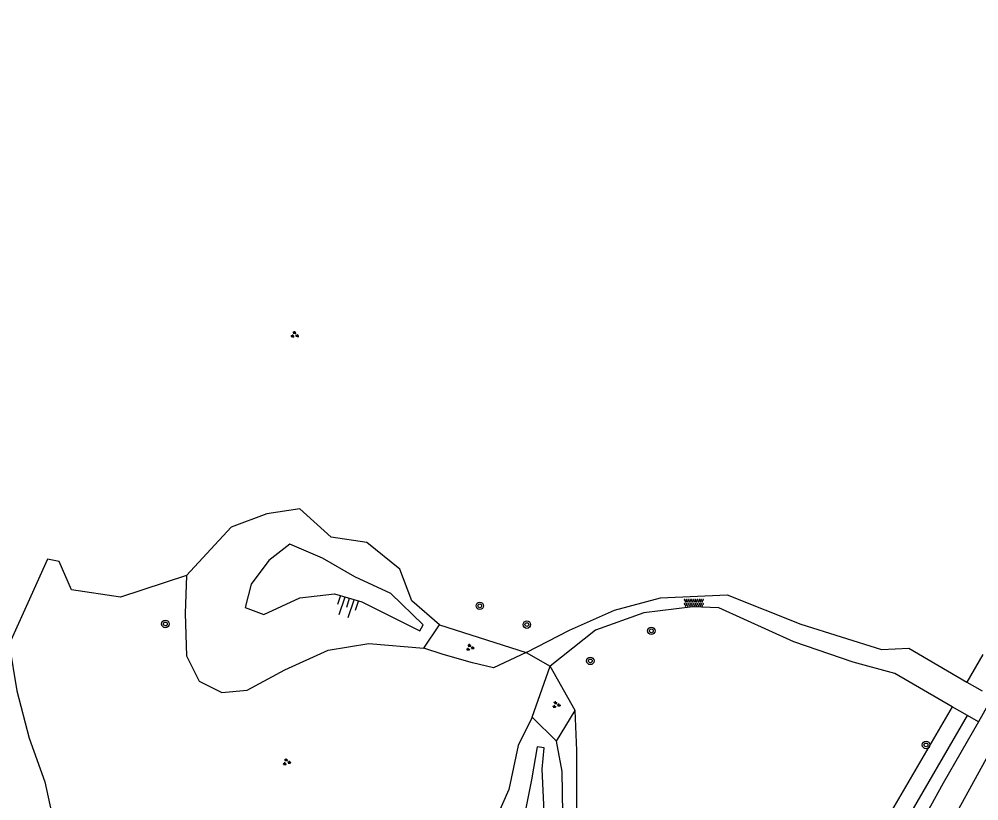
# Model space of a CAD drawing. Extents: x 128999 to 131010, y 395498 to 399007.
# Drawn here: x 129529.8 to 129632.7, y 398125.4 to 398209.2 of the extents above; entities that cross this region are included whole.
import ezdxf

# ---------------------------------------------------------------- set-up
doc = ezdxf.new("R2010")
doc.units = 0
for name, color, linetype in [('gg-knt-BGT kruinlijn', 7, 'Continuous'), ('gg-knt-bovenkant onderkant talud', 7, 'Continuous'), ('gg-knt-onverhard', 7, 'Continuous'), ('gt-grn-groengrens', 7, 'Continuous'), ('gt-symb-boom', 7, 'Continuous'), ('gt-symb-groenvak', 7, 'Continuous'), ('gt-symb-overige verharding', 7, 'Continuous'), ('gt-symb-talud symbool', 7, 'Continuous')]:
    doc.layers.add(name, color=color, linetype=linetype)

# ---------------------------------------------------------------- blocks, each defined once
blk = doc.blocks.new('gt0-BOOM')
at = {"layer": 'gt-symb-boom'}
for radius in [0.4, 0.2]:
    blk.add_circle((0, 0), radius, dxfattribs=at)
blk = doc.blocks.new('gt0-GRVAK')
at = {"layer": 'gt-symb-groenvak'}
for p, q in [((-0.11, 0.19), (-0.23, 0.24)), ((-0.18, 0.15), (0.09, 0.15)), ((-0.09, 0.21), (-0.16, 0.32)), ((-0.05, 0.21), (-0.05, 0.39)), ((0, 0.21), (0.06, 0.32)), ((0.01, 0.19), (0.13, 0.24)), ((0.26, -0.05), (0.2, 0.06)), ((0.31, -0.05), (0.31, 0.13)), ((0.35, -0.05), (0.41, 0.06)), ((-0.24, -0.23), (-0.36, -0.18)), ((-0.32, -0.26), (-0.05, -0.26)), ((-0.23, -0.21), (-0.29, -0.1)), ((-0.18, -0.2), (-0.18, -0.02)), ((-0.14, -0.21), (-0.07, -0.1)), ((-0.12, -0.23), (0, -0.18)), ((0.24, -0.07), (0.12, -0.02)), ((0.17, -0.11), (0.44, -0.11)), ((0.37, -0.07), (0.49, -0.02))]:
    blk.add_line(p, q, dxfattribs=at)
blk = doc.blocks.new('gt0-OVH')
at = {"layer": 'gt-symb-overige verharding'}
for points in [[(-0.97, 0.3), (-0.97, 0.31), (-0.96, 0.32), (-0.97, 0.33), (-0.97, 0.34), (-0.98, 0.35), (-0.99, 0.35), (-1, 0.36), (-1.01, 0.35), (-1.02, 0.35), (-1.03, 0.34), (-1.03, 0.33), (-1.04, 0.32), (-1.03, 0.31), (-1.03, 0.3), (-1.02, 0.29), (-1.01, 0.29), (-1, 0.28), (-0.99, 0.29), (-0.98, 0.29)], [(-0.87, 0.11), (-0.87, 0.12), (-0.86, 0.13), (-0.87, 0.14), (-0.87, 0.15), (-0.88, 0.16), (-0.89, 0.16), (-0.9, 0.16), (-0.91, 0.16), (-0.92, 0.16), (-0.93, 0.15), (-0.93, 0.14), (-0.94, 0.13), (-0.93, 0.12), (-0.93, 0.11), (-0.92, 0.1), (-0.91, 0.09), (-0.9, 0.09), (-0.89, 0.09), (-0.88, 0.1)], [(-0.77, 0.3), (-0.77, 0.31), (-0.76, 0.32), (-0.77, 0.33), (-0.77, 0.34), (-0.78, 0.35), (-0.79, 0.35), (-0.8, 0.36), (-0.81, 0.35), (-0.82, 0.35), (-0.83, 0.34), (-0.83, 0.33), (-0.84, 0.32), (-0.83, 0.31), (-0.83, 0.3), (-0.82, 0.29), (-0.81, 0.29), (-0.8, 0.28), (-0.79, 0.29), (-0.78, 0.29)], [(-0.67, 0.11), (-0.67, 0.12), (-0.66, 0.13), (-0.67, 0.14), (-0.67, 0.15), (-0.68, 0.16), (-0.69, 0.16), (-0.7, 0.16), (-0.71, 0.16), (-0.72, 0.16), (-0.73, 0.15), (-0.73, 0.14), (-0.74, 0.13), (-0.73, 0.12), (-0.73, 0.11), (-0.72, 0.1), (-0.71, 0.09), (-0.7, 0.09), (-0.69, 0.09), (-0.68, 0.1)], [(-0.57, 0.3), (-0.57, 0.31), (-0.56, 0.32), (-0.57, 0.33), (-0.57, 0.34), (-0.58, 0.35), (-0.59, 0.35), (-0.6, 0.36), (-0.61, 0.35), (-0.62, 0.35), (-0.63, 0.34), (-0.63, 0.33), (-0.64, 0.32), (-0.63, 0.31), (-0.63, 0.3), (-0.62, 0.29), (-0.61, 0.29), (-0.6, 0.28), (-0.59, 0.29), (-0.58, 0.29)], [(-0.47, 0.11), (-0.47, 0.12), (-0.46, 0.13), (-0.47, 0.14), (-0.47, 0.15), (-0.48, 0.16), (-0.49, 0.16), (-0.5, 0.16), (-0.51, 0.16), (-0.52, 0.16), (-0.53, 0.15), (-0.53, 0.14), (-0.54, 0.13), (-0.53, 0.12), (-0.53, 0.11), (-0.52, 0.1), (-0.51, 0.09), (-0.5, 0.09), (-0.49, 0.09), (-0.48, 0.1)], [(-0.37, 0.3), (-0.37, 0.31), (-0.36, 0.32), (-0.37, 0.33), (-0.37, 0.34), (-0.38, 0.35), (-0.39, 0.35), (-0.4, 0.36), (-0.41, 0.35), (-0.42, 0.35), (-0.43, 0.34), (-0.43, 0.33), (-0.44, 0.32), (-0.43, 0.31), (-0.43, 0.3), (-0.42, 0.29), (-0.41, 0.29), (-0.4, 0.28), (-0.39, 0.29), (-0.38, 0.29)], [(-0.27, 0.11), (-0.27, 0.12), (-0.26, 0.13), (-0.27, 0.14), (-0.27, 0.15), (-0.28, 0.16), (-0.29, 0.16), (-0.3, 0.16), (-0.31, 0.16), (-0.32, 0.16), (-0.33, 0.15), (-0.33, 0.14), (-0.34, 0.13), (-0.33, 0.12), (-0.33, 0.11), (-0.32, 0.1), (-0.31, 0.09), (-0.3, 0.09), (-0.29, 0.09), (-0.28, 0.1)], [(-0.17, 0.3), (-0.17, 0.31), (-0.16, 0.32), (-0.17, 0.33), (-0.17, 0.34), (-0.18, 0.35), (-0.19, 0.35), (-0.2, 0.36), (-0.21, 0.35), (-0.22, 0.35), (-0.23, 0.34), (-0.23, 0.33), (-0.24, 0.32), (-0.23, 0.31), (-0.23, 0.3), (-0.22, 0.29), (-0.21, 0.29), (-0.2, 0.28), (-0.19, 0.29), (-0.18, 0.29)], [(-0.07, 0.11), (-0.07, 0.12), (-0.06, 0.13), (-0.07, 0.14), (-0.07, 0.15), (-0.08, 0.16), (-0.09, 0.16), (-0.1, 0.16), (-0.11, 0.16), (-0.12, 0.16), (-0.13, 0.15), (-0.13, 0.14), (-0.14, 0.13), (-0.13, 0.12), (-0.13, 0.11), (-0.12, 0.1), (-0.11, 0.09), (-0.1, 0.09), (-0.09, 0.09), (-0.08, 0.1)], [(0.03, 0.3), (0.03, 0.31), (0.04, 0.32), (0.03, 0.33), (0.03, 0.34), (0.02, 0.35), (0.01, 0.35), (0, 0.36), (-0.01, 0.35), (-0.02, 0.35), (-0.03, 0.34), (-0.03, 0.33), (-0.04, 0.32), (-0.03, 0.31), (-0.03, 0.3), (-0.02, 0.29), (-0.01, 0.29), (0, 0.28), (0.01, 0.29), (0.02, 0.29)], [(0.13, 0.11), (0.13, 0.12), (0.14, 0.13), (0.13, 0.14), (0.13, 0.15), (0.12, 0.16), (0.11, 0.16), (0.1, 0.16), (0.09, 0.16), (0.08, 0.16), (0.07, 0.15), (0.07, 0.14), (0.06, 0.13), (0.07, 0.12), (0.07, 0.11), (0.08, 0.1), (0.09, 0.09), (0.1, 0.09), (0.11, 0.09), (0.12, 0.1)], [(0.23, 0.3), (0.23, 0.31), (0.24, 0.32), (0.23, 0.33), (0.23, 0.34), (0.22, 0.35), (0.21, 0.35), (0.2, 0.36), (0.19, 0.35), (0.18, 0.35), (0.17, 0.34), (0.17, 0.33), (0.16, 0.32), (0.17, 0.31), (0.17, 0.3), (0.18, 0.29), (0.19, 0.29), (0.2, 0.28), (0.21, 0.29), (0.22, 0.29)], [(0.33, 0.11), (0.33, 0.12), (0.34, 0.13), (0.33, 0.14), (0.33, 0.15), (0.32, 0.16), (0.31, 0.16), (0.3, 0.16), (0.29, 0.16), (0.28, 0.16), (0.27, 0.15), (0.27, 0.14), (0.26, 0.13), (0.27, 0.12), (0.27, 0.11), (0.28, 0.1), (0.29, 0.09), (0.3, 0.09), (0.31, 0.09), (0.32, 0.1)], [(0.43, 0.3), (0.43, 0.31), (0.44, 0.32), (0.43, 0.33), (0.43, 0.34), (0.42, 0.35), (0.41, 0.35), (0.4, 0.36), (0.39, 0.35), (0.38, 0.35), (0.37, 0.34), (0.37, 0.33), (0.36, 0.32), (0.37, 0.31), (0.37, 0.3), (0.38, 0.29), (0.39, 0.29), (0.4, 0.28), (0.41, 0.29), (0.42, 0.29)], [(0.53, 0.11), (0.53, 0.12), (0.54, 0.13), (0.53, 0.14), (0.53, 0.15), (0.52, 0.16), (0.51, 0.16), (0.5, 0.16), (0.49, 0.16), (0.48, 0.16), (0.47, 0.15), (0.47, 0.14), (0.46, 0.13), (0.47, 0.12), (0.47, 0.11), (0.48, 0.1), (0.49, 0.09), (0.5, 0.09), (0.51, 0.09), (0.52, 0.1)], [(0.63, 0.3), (0.63, 0.31), (0.64, 0.32), (0.63, 0.33), (0.63, 0.34), (0.62, 0.35), (0.61, 0.35), (0.6, 0.36), (0.59, 0.35), (0.58, 0.35), (0.57, 0.34), (0.57, 0.33), (0.56, 0.32), (0.57, 0.31), (0.57, 0.3), (0.58, 0.29), (0.59, 0.29), (0.6, 0.28), (0.61, 0.29), (0.62, 0.29)], [(0.73, 0.11), (0.73, 0.12), (0.74, 0.13), (0.73, 0.14), (0.73, 0.15), (0.72, 0.16), (0.71, 0.16), (0.7, 0.16), (0.69, 0.16), (0.68, 0.16), (0.67, 0.15), (0.67, 0.14), (0.66, 0.13), (0.67, 0.12), (0.67, 0.11), (0.68, 0.1), (0.69, 0.09), (0.7, 0.09), (0.71, 0.09), (0.72, 0.1)], [(0.83, 0.3), (0.83, 0.31), (0.84, 0.32), (0.83, 0.33), (0.83, 0.34), (0.82, 0.35), (0.81, 0.35), (0.8, 0.36), (0.79, 0.35), (0.78, 0.35), (0.77, 0.34), (0.77, 0.33), (0.76, 0.32), (0.77, 0.31), (0.77, 0.3), (0.78, 0.29), (0.79, 0.29), (0.8, 0.28), (0.81, 0.29), (0.82, 0.29)], [(0.93, 0.11), (0.93, 0.12), (0.94, 0.13), (0.93, 0.14), (0.93, 0.15), (0.92, 0.16), (0.91, 0.16), (0.9, 0.16), (0.89, 0.16), (0.88, 0.16), (0.87, 0.15), (0.87, 0.14), (0.86, 0.13), (0.87, 0.12), (0.87, 0.11), (0.88, 0.1), (0.89, 0.09), (0.9, 0.09), (0.91, 0.09), (0.92, 0.1)], [(1.03, 0.3), (1.03, 0.31), (1.04, 0.32), (1.03, 0.33), (1.03, 0.34), (1.02, 0.35), (1.01, 0.35), (1, 0.36), (0.99, 0.35), (0.98, 0.35), (0.97, 0.34), (0.97, 0.33), (0.96, 0.32), (0.97, 0.31), (0.97, 0.3), (0.98, 0.29), (0.99, 0.29), (1, 0.28), (1.01, 0.29), (1.02, 0.29)], [(-0.97, -0.14), (-0.97, -0.13), (-0.96, -0.12), (-0.97, -0.11), (-0.97, -0.1), (-0.98, -0.09), (-0.99, -0.09), (-1, -0.08), (-1.01, -0.09), (-1.02, -0.09), (-1.03, -0.1), (-1.03, -0.11), (-1.04, -0.12), (-1.03, -0.13), (-1.03, -0.14), (-1.02, -0.15), (-1.01, -0.15), (-1, -0.16), (-0.99, -0.15), (-0.98, -0.15)], [(-0.87, -0.33), (-0.87, -0.32), (-0.86, -0.31), (-0.87, -0.3), (-0.87, -0.29), (-0.88, -0.28), (-0.89, -0.28), (-0.9, -0.28), (-0.91, -0.28), (-0.92, -0.28), (-0.93, -0.29), (-0.93, -0.3), (-0.94, -0.31), (-0.93, -0.32), (-0.93, -0.33), (-0.92, -0.34), (-0.91, -0.35), (-0.9, -0.35), (-0.89, -0.35), (-0.88, -0.34)], [(-0.77, -0.14), (-0.77, -0.13), (-0.76, -0.12), (-0.77, -0.11), (-0.77, -0.1), (-0.78, -0.09), (-0.79, -0.09), (-0.8, -0.08), (-0.81, -0.09), (-0.82, -0.09), (-0.83, -0.1), (-0.83, -0.11), (-0.84, -0.12), (-0.83, -0.13), (-0.83, -0.14), (-0.82, -0.15), (-0.81, -0.15), (-0.8, -0.16), (-0.79, -0.15), (-0.78, -0.15)], [(-0.67, -0.33), (-0.67, -0.32), (-0.66, -0.31), (-0.67, -0.3), (-0.67, -0.29), (-0.68, -0.28), (-0.69, -0.28), (-0.7, -0.28), (-0.71, -0.28), (-0.72, -0.28), (-0.73, -0.29), (-0.73, -0.3), (-0.74, -0.31), (-0.73, -0.32), (-0.73, -0.33), (-0.72, -0.34), (-0.71, -0.35), (-0.7, -0.35), (-0.69, -0.35), (-0.68, -0.34)], [(-0.57, -0.14), (-0.57, -0.13), (-0.56, -0.12), (-0.57, -0.11), (-0.57, -0.1), (-0.58, -0.09), (-0.59, -0.09), (-0.6, -0.08), (-0.61, -0.09), (-0.62, -0.09), (-0.63, -0.1), (-0.63, -0.11), (-0.64, -0.12), (-0.63, -0.13), (-0.63, -0.14), (-0.62, -0.15), (-0.61, -0.15), (-0.6, -0.16), (-0.59, -0.15), (-0.58, -0.15)], [(-0.47, -0.33), (-0.47, -0.32), (-0.46, -0.31), (-0.47, -0.3), (-0.47, -0.29), (-0.48, -0.28), (-0.49, -0.28), (-0.5, -0.28), (-0.51, -0.28), (-0.52, -0.28), (-0.53, -0.29), (-0.53, -0.3), (-0.54, -0.31), (-0.53, -0.32), (-0.53, -0.33), (-0.52, -0.34), (-0.51, -0.35), (-0.5, -0.35), (-0.49, -0.35), (-0.48, -0.34)], [(-0.37, -0.14), (-0.37, -0.13), (-0.36, -0.12), (-0.37, -0.11), (-0.37, -0.1), (-0.38, -0.09), (-0.39, -0.09), (-0.4, -0.08), (-0.41, -0.09), (-0.42, -0.09), (-0.43, -0.1), (-0.43, -0.11), (-0.44, -0.12), (-0.43, -0.13), (-0.43, -0.14), (-0.42, -0.15), (-0.41, -0.15), (-0.4, -0.16), (-0.39, -0.15), (-0.38, -0.15)], [(-0.27, -0.33), (-0.27, -0.32), (-0.26, -0.31), (-0.27, -0.3), (-0.27, -0.29), (-0.28, -0.28), (-0.29, -0.28), (-0.3, -0.28), (-0.31, -0.28), (-0.32, -0.28), (-0.33, -0.29), (-0.33, -0.3), (-0.34, -0.31), (-0.33, -0.32), (-0.33, -0.33), (-0.32, -0.34), (-0.31, -0.35), (-0.3, -0.35), (-0.29, -0.35), (-0.28, -0.34)], [(-0.17, -0.14), (-0.17, -0.13), (-0.16, -0.12), (-0.17, -0.11), (-0.17, -0.1), (-0.18, -0.09), (-0.19, -0.09), (-0.2, -0.08), (-0.21, -0.09), (-0.22, -0.09), (-0.23, -0.1), (-0.23, -0.11), (-0.24, -0.12), (-0.23, -0.13), (-0.23, -0.14), (-0.22, -0.15), (-0.21, -0.15), (-0.2, -0.16), (-0.19, -0.15), (-0.18, -0.15)], [(-0.07, -0.33), (-0.07, -0.32), (-0.06, -0.31), (-0.07, -0.3), (-0.07, -0.29), (-0.08, -0.28), (-0.09, -0.28), (-0.1, -0.28), (-0.11, -0.28), (-0.12, -0.28), (-0.13, -0.29), (-0.13, -0.3), (-0.14, -0.31), (-0.13, -0.32), (-0.13, -0.33), (-0.12, -0.34), (-0.11, -0.35), (-0.1, -0.35), (-0.09, -0.35), (-0.08, -0.34)], [(0.03, -0.14), (0.03, -0.13), (0.04, -0.12), (0.03, -0.11), (0.03, -0.1), (0.02, -0.09), (0.01, -0.09), (0, -0.08), (-0.01, -0.09), (-0.02, -0.09), (-0.03, -0.1), (-0.03, -0.11), (-0.04, -0.12), (-0.03, -0.13), (-0.03, -0.14), (-0.02, -0.15), (-0.01, -0.15), (0, -0.16), (0.01, -0.15), (0.02, -0.15)], [(0.13, -0.33), (0.13, -0.32), (0.14, -0.31), (0.13, -0.3), (0.13, -0.29), (0.12, -0.28), (0.11, -0.28), (0.1, -0.28), (0.09, -0.28), (0.08, -0.28), (0.07, -0.29), (0.07, -0.3), (0.06, -0.31), (0.07, -0.32), (0.07, -0.33), (0.08, -0.34), (0.09, -0.35), (0.1, -0.35), (0.11, -0.35), (0.12, -0.34)], [(0.23, -0.14), (0.23, -0.13), (0.24, -0.12), (0.23, -0.11), (0.23, -0.1), (0.22, -0.09), (0.21, -0.09), (0.2, -0.08), (0.19, -0.09), (0.18, -0.09), (0.17, -0.1), (0.17, -0.11), (0.16, -0.12), (0.17, -0.13), (0.17, -0.14), (0.18, -0.15), (0.19, -0.15), (0.2, -0.16), (0.21, -0.15), (0.22, -0.15)], [(0.33, -0.33), (0.33, -0.32), (0.34, -0.31), (0.33, -0.3), (0.33, -0.29), (0.32, -0.28), (0.31, -0.28), (0.3, -0.28), (0.29, -0.28), (0.28, -0.28), (0.27, -0.29), (0.27, -0.3), (0.26, -0.31), (0.27, -0.32), (0.27, -0.33), (0.28, -0.34), (0.29, -0.35), (0.3, -0.35), (0.31, -0.35), (0.32, -0.34)], [(0.43, -0.14), (0.43, -0.13), (0.44, -0.12), (0.43, -0.11), (0.43, -0.1), (0.42, -0.09), (0.41, -0.09), (0.4, -0.08), (0.39, -0.09), (0.38, -0.09), (0.37, -0.1), (0.37, -0.11), (0.36, -0.12), (0.37, -0.13), (0.37, -0.14), (0.38, -0.15), (0.39, -0.15), (0.4, -0.16), (0.41, -0.15), (0.42, -0.15)], [(0.53, -0.33), (0.53, -0.32), (0.54, -0.31), (0.53, -0.3), (0.53, -0.29), (0.52, -0.28), (0.51, -0.28), (0.5, -0.28), (0.49, -0.28), (0.48, -0.28), (0.47, -0.29), (0.47, -0.3), (0.46, -0.31), (0.47, -0.32), (0.47, -0.33), (0.48, -0.34), (0.49, -0.35), (0.5, -0.35), (0.51, -0.35), (0.52, -0.34)], [(0.63, -0.14), (0.63, -0.13), (0.64, -0.12), (0.63, -0.11), (0.63, -0.1), (0.62, -0.09), (0.61, -0.09), (0.6, -0.08), (0.59, -0.09), (0.58, -0.09), (0.57, -0.1), (0.57, -0.11), (0.56, -0.12), (0.57, -0.13), (0.57, -0.14), (0.58, -0.15), (0.59, -0.15), (0.6, -0.16), (0.61, -0.15), (0.62, -0.15)], [(0.73, -0.33), (0.73, -0.32), (0.74, -0.31), (0.73, -0.3), (0.73, -0.29), (0.72, -0.28), (0.71, -0.28), (0.7, -0.28), (0.69, -0.28), (0.68, -0.28), (0.67, -0.29), (0.67, -0.3), (0.66, -0.31), (0.67, -0.32), (0.67, -0.33), (0.68, -0.34), (0.69, -0.35), (0.7, -0.35), (0.71, -0.35), (0.72, -0.34)], [(0.83, -0.14), (0.83, -0.13), (0.84, -0.12), (0.83, -0.11), (0.83, -0.1), (0.82, -0.09), (0.81, -0.09), (0.8, -0.08), (0.79, -0.09), (0.78, -0.09), (0.77, -0.1), (0.77, -0.11), (0.76, -0.12), (0.77, -0.13), (0.77, -0.14), (0.78, -0.15), (0.79, -0.15), (0.8, -0.16), (0.81, -0.15), (0.82, -0.15)], [(0.93, -0.33), (0.93, -0.32), (0.94, -0.31), (0.93, -0.3), (0.93, -0.29), (0.92, -0.28), (0.91, -0.28), (0.9, -0.28), (0.89, -0.28), (0.88, -0.28), (0.87, -0.29), (0.87, -0.3), (0.86, -0.31), (0.87, -0.32), (0.87, -0.33), (0.88, -0.34), (0.89, -0.35), (0.9, -0.35), (0.91, -0.35), (0.92, -0.34)], [(1.03, -0.14), (1.03, -0.13), (1.04, -0.12), (1.03, -0.11), (1.03, -0.1), (1.02, -0.09), (1.01, -0.09), (1, -0.08), (0.99, -0.09), (0.98, -0.09), (0.97, -0.1), (0.97, -0.11), (0.96, -0.12), (0.97, -0.13), (0.97, -0.14), (0.98, -0.15), (0.99, -0.15), (1, -0.16), (1.01, -0.15), (1.02, -0.15)]]:
    blk.add_lwpolyline(points, close=True, dxfattribs=at)
blk = doc.blocks.new('gt0-TALUD_1')
at = {"layer": 'gt-symb-talud symbool'}
for p, q in [((-1, -1), (-1, 0)), ((-0.5, -2), (-0.5, 0)), ((0, -1), (0, 0)), ((0.5, -2), (0.5, 0)), ((1, -1), (1, 0))]:
    blk.add_line(p, q, dxfattribs=at)

msp = doc.modelspace()

# ---------------------------------------------------------------- linework, layer by layer
at = {"layer": 'gg-knt-BGT kruinlijn'}
for points in [[(129572.76, 398143.64), (129573.11, 398144.29), (129569.63, 398147.65), (129565.77, 398149.45), (129562.33, 398151.42), (129558.82, 398152.95), (129556.57, 398151.18), (129554.67, 398148.66), (129554.04, 398146.14), (129556.03, 398145.41), (129559.89, 398147.17), (129563.61, 398147.6), (129566.53, 398146.74), (129572.76, 398143.64)], [(129582.6, 398112.88), (129584.46, 398113.4), (129586.15, 398122.73), (129585.86, 398128.82), (129586.09, 398131.1), (129585.34, 398131.21), (129584.72, 398127.66), (129584.01, 398124.08), (129582.6, 398112.88)]]:
    msp.add_lwpolyline(points, dxfattribs=at)
at = {"layer": 'gg-knt-bovenkant onderkant talud'}
for p, q in [((129573.18, 398141.79), (129574.86, 398144.29)), ((129587.4, 398131.83), (129584.8, 398134.4))]:
    msp.add_line(p, q, dxfattribs=at)
for points in [[(129574.86, 398144.29), (129571.9, 398146.85), (129570.6, 398150.25), (129567.06, 398153.13), (129563.26, 398153.7), (129559.9, 398156.71), (129556.36, 398156.2), (129552.54, 398154.75), (129547.73, 398149.59)], [(129547.73, 398149.59), (129547.62, 398145.51), (129547.76, 398140.96), (129549.09, 398138.23), (129551.55, 398137.02), (129554.24, 398137.28), (129558.28, 398139.47), (129562.92, 398141.58), (129567.28, 398142.27), (129573.18, 398141.79)], [(129584.8, 398134.4), (129583.31, 398131.34), (129582.3, 398126.65), (129580.41, 398122.36), (129579.17, 398117.54), (129578.47, 398113.02), (129578.78, 398110.34), (129580.52, 398108.51), (129583.03, 398108.3), (129586.01, 398108.21)], [(129587.12, 398111.39), (129587.03, 398114.87), (129587.51, 398119.58), (129588.08, 398124.07), (129588, 398128.55), (129587.4, 398131.83)]]:
    msp.add_lwpolyline(points, dxfattribs=at)
at = {"layer": 'gg-knt-onverhard'}
for p, q in [((129584.15, 398141.31), (129586.71, 398139.86)), ((129631.38, 398138.15), (129633.01, 398137.22)), ((129634.15, 398136.57), (129632.62, 398133.88)), ((129631.45, 398134.55), (129629.82, 398135.48)), ((129632.62, 398133.88), (129631.45, 398134.55))]:
    msp.add_line(p, q, dxfattribs=at)
for points in [[(129678.81, 398209.22), (129677.48, 398207.13), (129658.52, 398173.52), (129638.25, 398138.65), (129622.34, 398109.71), (129606.41, 398081.89), (129600.09, 398069.33)], [(129584.15, 398141.31), (129588.79, 398143.71), (129593.63, 398145.85), (129598.54, 398147.19), (129605.69, 398147.52), (129613.59, 398144.37), (129622.25, 398141.63), (129625.17, 398141.78), (129631.38, 398138.15)], [(129629.82, 398135.48), (129623.67, 398139.08), (129619.2, 398140.29), (129612.84, 398142.47), (129604.82, 398146.1), (129602.02, 398146.23), (129596.76, 398145.57), (129591.6, 398143.72), (129586.71, 398139.86)], [(129632.62, 398133.88), (129628.86, 398127.31), (129617.42, 398106.56), (129606.54, 398086.5), (129598.83, 398071.97), (129598.35, 398071.13)]]:
    msp.add_lwpolyline(points, dxfattribs=at)
at = {"layer": 'gt-grn-groengrens'}
for p, q in [((129574.86, 398144.29), (129584.15, 398141.31)), ((129633.1, 398141.1), (129631.38, 398138.15)), ((129584.8, 398134.4), (129586.71, 398139.86)), ((129589.42, 398135.11), (129586.71, 398139.86)), ((129587.4, 398131.83), (129589.42, 398135.11)), ((129629.82, 398135.48), (129595.15, 398076.19)), ((129597.11, 398075.44), (129631.45, 398134.55))]:
    msp.add_line(p, q, dxfattribs=at)
for points in [[(129547.73, 398149.59), (129540.67, 398147.26), (129535.42, 398148.03), (129534.1, 398151.06), (129532.86, 398151.34), (129530.75, 398146.63), (129528.73, 398142.21), (129529.55, 398137.21), (129530.88, 398132.15), (129532.56, 398127.46), (129533.71, 398122.2), (129533.67, 398115.31), (129534.26, 398110.26)], [(129584.15, 398141.31), (129580.65, 398139.66), (129578.41, 398140.21), (129575.25, 398141.09), (129573.18, 398141.79)], [(129587.12, 398111.39), (129589.62, 398118.46), (129589.59, 398130.8), (129589.42, 398135.11)]]:
    msp.add_lwpolyline(points, dxfattribs=at)

# ---------------------------------------------------------------- block references
at = {"layer": 'gt-symb-boom'}
for p in [(129579.18, 398146.32), (129545.48, 398144.38), (129584.22, 398144.31), (129597.57, 398143.64), (129591.03, 398140.42), (129627.01, 398131.41)]:
    msp.add_blockref('gt0-BOOM', p, dxfattribs=at)
at = {"layer": 'gt-symb-groenvak', "rotation": -12.827123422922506}
msp.add_blockref('gt0-GRVAK', (129559.33, 398175.38), dxfattribs=at)
at = {"layer": 'gt-symb-groenvak'}
for p in [(129578.12, 398141.85), (129587.36, 398135.71), (129558.47, 398129.58)]:
    msp.add_blockref('gt0-GRVAK', p, dxfattribs=at)
at = {"layer": 'gt-symb-overige verharding'}
msp.add_blockref('gt0-OVH', (129602.12, 398146.65), dxfattribs=at)
at = {"layer": 'gt-symb-talud symbool', "xscale": 0.9999129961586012, "yscale": 0.9999129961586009, "rotation": -18.362468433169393}
msp.add_blockref('gt0-TALUD_1', (129565.23, 398147.14), dxfattribs=at)

doc.saveas('drawing.dxf')
